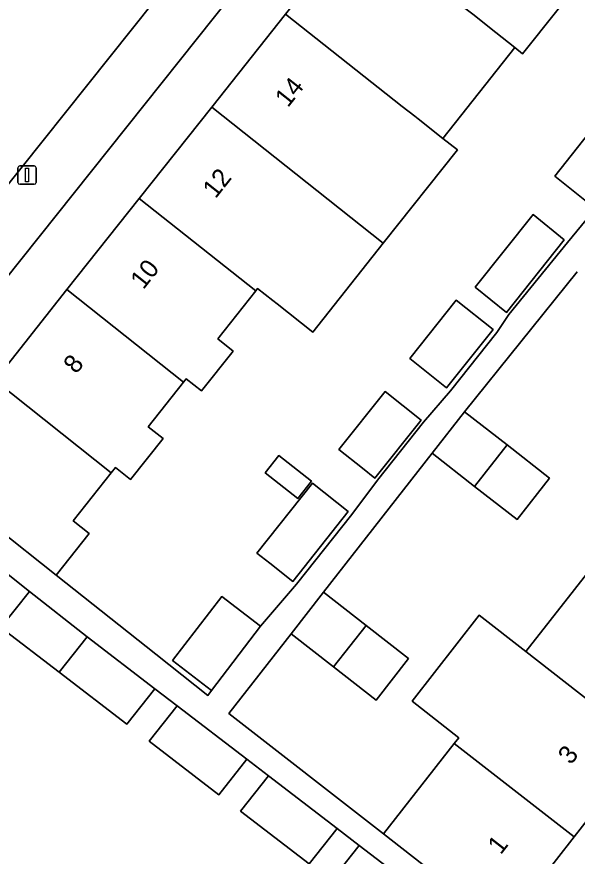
# Model space of a CAD drawing. Extents: x 160023 to 161302, y 384750 to 385707.
# Drawn here: x 160368.97 to 160399.42, y 385135.78 to 385181.44 of the extents above; entities that cross this region are included whole.
import ezdxf

# ---------------------------------------------------------------- set-up
doc = ezdxf.new("R2010")
doc.units = 0
for name, color, linetype in [('IMGEO_Erf', 7, 'Continuous'), ('IMGEO_Groenvoorziening', 7, 'Continuous'), ('IMGEO_Lichtmast', 7, 'Continuous'), ('IMGEO_Pand', 7, 'Continuous'), ('IMGEO_Pand_nummerreeks', 7, 'Continuous'), ('IMGEO_Voetpad_open', 7, 'Continuous')]:
    doc.layers.add(name, color=color, linetype=linetype)

msp = doc.modelspace()

# ---------------------------------------------------------------- linework, layer by layer
at = {"layer": 'IMGEO_Erf'}
for points in [[(160383.571, 385181.582), (160387.503, 385186.537), (160391.428, 385191.482), (160395.345, 385196.418), (160394.128, 385197.351), (160393.08, 385198.252), (160361.551, 385158.668), (160363.901, 385156.796), (160367.765, 385161.665), (160371.683, 385166.602), (160375.621, 385171.564), (160379.56, 385176.528)], [(160402.674, 385174.295), (160400.204, 385171.183), (160398.2, 385172.773), (160400.67, 385175.886)], [(160393.88, 385166.731), (160397.023, 385170.692), (160398.718, 385169.311), (160395.575, 385165.351)], [(160394.85, 385164.437), (160392.329, 385161.262), (160390.327, 385162.85), (160392.847, 385166.026)], [(160417.417, 385154.927), (160421.238, 385159.843), (160418.732, 385161.791), (160414.851, 385156.819), (160410.985, 385151.865), (160407.107, 385146.898), (160403.152, 385141.831), (160399.257, 385136.84), (160395.41, 385131.912), (160397.718, 385130.082)], [(160387.753, 385156.889), (160386.475, 385157.903), (160388.981, 385161.062), (160390.938, 385159.509), (160388.431, 385156.35)], [(160384.98, 385156.176), (160384.236, 385155.238), (160382.464, 385156.645), (160383.208, 385157.582)], [(160382.726, 385151.715), (160382.02, 385152.275), (160385.032, 385156.07), (160386.981, 385154.524), (160383.969, 385150.728)]]:
    msp.add_lwpolyline(points, close=True, dxfattribs=at)
for points in [[(160400.187, 385184.128), (160396.458, 385179.43), (160396.033, 385179.767), (160392.115, 385174.831), (160392.913, 385174.198), (160388.886, 385169.126), (160385.047, 385164.288), (160383.115, 385165.821), (160382.878, 385166.01), (160382.056, 385166.662), (160381.956, 385166.536), (160379.887, 385163.929), (160380.73, 385163.259), (160379.008, 385161.089), (160378.179, 385161.747), (160378.033, 385161.563), (160376.107, 385159.136), (160376.916, 385158.495), (160375.149, 385156.269), (160374.323, 385156.924), (160374.097, 385156.64), (160372.022, 385154.024), (160372.896, 385153.33), (160371.108, 385151.077), (160376.523, 385146.779), (160379.356, 385144.531), (160379.552, 385144.789), (160377.422, 385146.427), (160380.102, 385149.913), (160382.207, 385148.294), (160384.166, 385150.572), (160387.178, 385154.368), (160388.567, 385156.242), (160391.074, 385159.401), (160392.533, 385161.1), (160395.053, 385164.276), (160395.706, 385165.244), (160398.898, 385169.165), (160400.426, 385171.007)], [(160399.43, 385167.578), (160393.299, 385159.958), (160395.61, 385158.155), (160397.921, 385156.352), (160396.16, 385154.095), (160393.849, 385155.898), (160391.538, 385157.702), (160385.636, 385150.138), (160387.947, 385148.334), (160390.258, 385146.531), (160388.497, 385144.274), (160386.186, 385146.078), (160383.875, 385147.881), (160380.497, 385143.552), (160388.899, 385136.994), (160392.745, 385141.922), (160392.986, 385142.23), (160390.446, 385144.212), (160394.101, 385148.895), (160396.641, 385146.913), (160400.595, 385151.98)], [(160386.049, 385134.443), (160387.574, 385136.374), (160386.376, 385137.294), (160384.851, 385135.363), (160381.117, 385138.229), (160382.64, 385140.16), (160381.475, 385141.054), (160379.952, 385139.123), (160376.156, 385142.035), (160377.679, 385143.968), (160376.471, 385144.895), (160374.948, 385142.962), (160371.263, 385145.79), (160368.098, 385148.219), (160369.659, 385150.185), (160360.564, 385157.429), (160341.039, 385132.915)]]:
    msp.add_lwpolyline(points, dxfattribs=at)
at = {"layer": 'IMGEO_Groenvoorziening'}
msp.add_lwpolyline([(160376.389, 385182.23), (160370.176, 385186.877), (160369.737, 385187.204), (160359.382, 385173.302), (160359.884, 385172.928), (160365.601, 385168.714)], close=True, dxfattribs=at)
at = {"layer": 'IMGEO_Lichtmast'}
for p, q in [((160369.024, 385172.435), (160369.024, 385173.235)), ((160369.024, 385173.235), (160369.024, 385172.435)), ((160369.124, 385173.335), (160369.914, 385173.335)), ((160369.914, 385173.335), (160369.124, 385173.335)), ((160370.014, 385173.235), (160370.014, 385172.435)), ((160370.014, 385172.435), (160370.014, 385173.235)), ((160369.914, 385172.335), (160369.124, 385172.335)), ((160369.124, 385172.335), (160369.914, 385172.335))]:
    msp.add_line(p, q, dxfattribs=at)
msp.add_lwpolyline([(160369.444, 385173.21), (160369.594, 385173.21), (160369.594, 385172.46), (160369.444, 385172.46), (160369.444, 385173.21)], dxfattribs=at)
for centre, start, end in [((160369.124, 385173.235), 90, 180), ((160369.124, 385173.235), 90, 180), ((160369.914, 385173.235), 0, 90), ((160369.914, 385173.235), 360, 90), ((160369.124, 385172.435), 180, 270), ((160369.124, 385172.435), 180, 270), ((160369.914, 385172.435), 270, 0), ((160369.914, 385172.435), 270, 0)]:
    msp.add_arc(centre, 0.1, start, end, dxfattribs=at)
at = {"layer": 'IMGEO_Pand'}
for points in [[(160391.428, 385191.482), (160387.503, 385186.537), (160393.392, 385181.863), (160393.821, 385181.523), (160394.665, 385180.853), (160396.033, 385179.767), (160396.458, 385179.43), (160400.187, 385184.128), (160397.549, 385186.221), (160397.672, 385186.376), (160397.745, 385186.468)], [(160387.503, 385186.537), (160383.571, 385181.582), (160389.906, 385176.555), (160390.597, 385176.03), (160390.772, 385175.897), (160392.115, 385174.831), (160396.033, 385179.767), (160394.665, 385180.853), (160393.821, 385181.523), (160393.392, 385181.863)], [(160383.571, 385181.582), (160379.56, 385176.528), (160385.886, 385171.507), (160388.886, 385169.126), (160392.913, 385174.198), (160392.115, 385174.831), (160390.772, 385175.897), (160390.597, 385176.03), (160389.906, 385176.555)], [(160379.56, 385176.528), (160375.621, 385171.564), (160381.956, 385166.536), (160382.056, 385166.662), (160382.878, 385166.01), (160383.115, 385165.821), (160385.047, 385164.288), (160388.886, 385169.126), (160385.886, 385171.507)], [(160402.674, 385174.295), (160400.67, 385175.886), (160398.2, 385172.773), (160400.204, 385171.183)], [(160375.621, 385171.564), (160371.683, 385166.602), (160378.033, 385161.563), (160378.179, 385161.747), (160379.008, 385161.089), (160380.73, 385163.259), (160379.887, 385163.929), (160381.956, 385166.536)], [(160393.88, 385166.731), (160395.575, 385165.351), (160398.718, 385169.311), (160397.023, 385170.692)], [(160374.097, 385156.64), (160374.323, 385156.924), (160375.149, 385156.269), (160376.916, 385158.495), (160376.107, 385159.136), (160378.033, 385161.563), (160371.683, 385166.602), (160367.765, 385161.665)], [(160394.85, 385164.437), (160392.847, 385166.026), (160390.327, 385162.85), (160392.329, 385161.262)], [(160367.765, 385161.665), (160363.901, 385156.796), (160367.818, 385153.688), (160371.108, 385151.077), (160372.896, 385153.33), (160372.022, 385154.024), (160374.097, 385156.64)], [(160387.753, 385156.889), (160388.431, 385156.35), (160390.938, 385159.509), (160388.981, 385161.062), (160386.475, 385157.903)], [(160393.849, 385155.898), (160395.61, 385158.155), (160393.299, 385159.958), (160391.538, 385157.702)], [(160395.61, 385158.155), (160393.849, 385155.898), (160396.16, 385154.095), (160397.921, 385156.352)], [(160382.464, 385156.645), (160384.236, 385155.238), (160384.98, 385156.176), (160383.208, 385157.582)], [(160382.726, 385151.715), (160383.969, 385150.728), (160386.981, 385154.524), (160385.032, 385156.07), (160382.02, 385152.275)], [(160403.152, 385141.831), (160407.107, 385146.898), (160400.595, 385151.98), (160396.641, 385146.913)], [(160369.659, 385150.185), (160368.098, 385148.219), (160371.263, 385145.79), (160372.795, 385147.719)], [(160382.207, 385148.294), (160380.102, 385149.913), (160377.422, 385146.427), (160379.552, 385144.789)], [(160385.636, 385150.138), (160383.875, 385147.881), (160386.186, 385146.078), (160387.947, 385148.334)], [(160396.641, 385146.913), (160394.101, 385148.895), (160390.446, 385144.212), (160392.986, 385142.23), (160392.745, 385141.922), (160399.257, 385136.84), (160403.152, 385141.831)], [(160388.497, 385144.274), (160390.258, 385146.531), (160387.947, 385148.334), (160386.186, 385146.078)], [(160376.471, 385144.895), (160372.795, 385147.719), (160371.263, 385145.79), (160374.948, 385142.962)], [(160377.679, 385143.968), (160376.156, 385142.035), (160379.952, 385139.123), (160381.475, 385141.054)], [(160392.745, 385141.922), (160388.899, 385136.994), (160391.469, 385134.988), (160395.41, 385131.912), (160399.257, 385136.84)], [(160382.64, 385140.16), (160381.117, 385138.229), (160384.851, 385135.363), (160386.376, 385137.294)], [(160387.574, 385136.374), (160386.049, 385134.443), (160389.705, 385131.638), (160391.203, 385133.589)]]:
    msp.add_lwpolyline(points, close=True, dxfattribs=at)
at = {"layer": 'IMGEO_Voetpad_open'}
for points in [[(160341.039, 385132.915), (160360.564, 385157.429), (160361.551, 385158.668), (160393.08, 385198.252)], [(160400.426, 385171.007), (160398.898, 385169.165), (160395.706, 385165.244), (160395.053, 385164.276), (160392.533, 385161.1), (160391.074, 385159.401), (160388.567, 385156.242), (160387.178, 385154.368), (160384.166, 385150.572), (160382.207, 385148.294), (160379.552, 385144.789), (160379.356, 385144.531), (160376.523, 385146.779), (160371.108, 385151.077), (160367.818, 385153.688)], [(160391.469, 385134.988), (160388.899, 385136.994), (160380.497, 385143.552), (160383.875, 385147.881), (160385.636, 385150.138), (160391.538, 385157.702), (160393.299, 385159.958), (160399.43, 385167.578)], [(160360.564, 385157.429), (160369.659, 385150.185), (160372.795, 385147.719), (160376.471, 385144.895), (160377.679, 385143.968), (160381.475, 385141.054), (160382.64, 385140.16), (160386.376, 385137.294), (160387.574, 385136.374), (160391.203, 385133.589)]]:
    msp.add_lwpolyline(points, dxfattribs=at)
msp.add_lwpolyline([(160365.601, 385168.714), (160359.884, 385172.928), (160359.382, 385173.302), (160369.737, 385187.204), (160370.176, 385186.877), (160376.389, 385182.23)], close=True, dxfattribs=at)

# ---------------------------------------------------------------- texts
at = {"layer": 'IMGEO_Pand_nummerreeks'}
for s, rotation, p in [('14', 51.5662, (160383.701, 385176.469)), ('12', 51.5662, (160379.768, 385171.513)), ('10', 51.5645, (160375.842, 385166.565)), ('8', 51.5645, (160372.197, 385161.973)), ('3', 52.0246, (160399.084, 385140.716)), ('1', 52.0262, (160395.267, 385135.825))]:
    msp.add_text(s, height=1, rotation=rotation, dxfattribs=at).set_placement(p)

doc.saveas('drawing.dxf')
